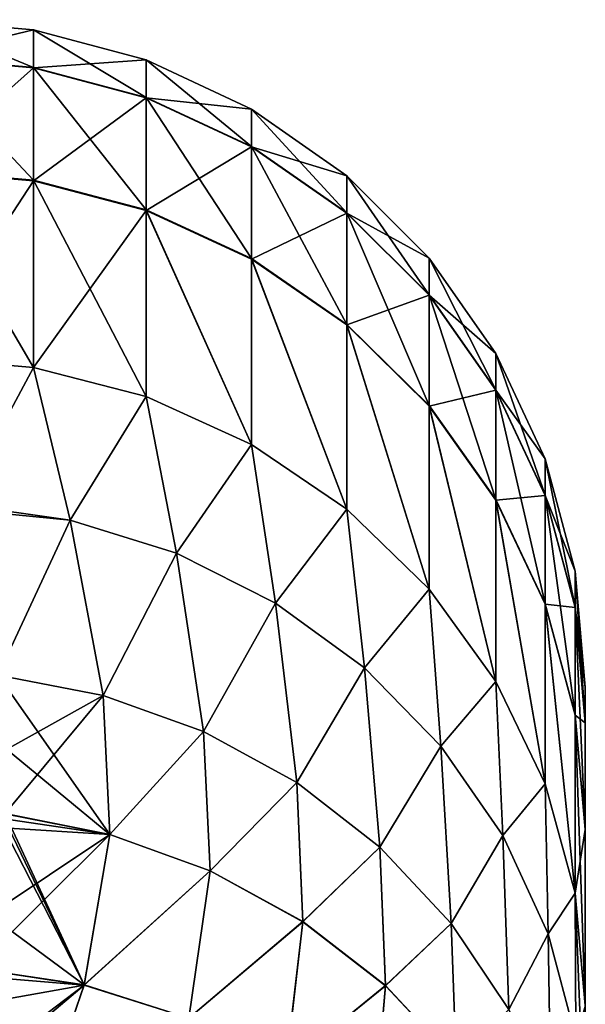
# Model space of a CAD drawing. Header units: metres. Extents: x -37.4 to 37.6, y -35 to 35.
# Tile 372 of 372: x 36.8 to 37.6, y 15.8 to 17.3. Entities that reach past the tile are written whole.
import ezdxf

# ---------------------------------------------------------------- set-up
doc = ezdxf.new("R2010")
doc.units = ezdxf.units.M
doc.layers.add('solid_506616_SW0001', color=7, linetype='CONTINUOUS')

msp = doc.modelspace()

# ---------------------------------------------------------------- linework, layer by layer
at = {"layer": 'solid_506616_SW0001'}
for points in [[(36.798649, 17.284807, -136.302795), (36.625, 17.243179, -137.700989), (36.625, 17.299999, -136.302795)], [(36.798649, 17.228489, -134.905823), (36.625, 17.299999, -136.302795), (36.625, 17.243631, -134.904587)], [(36.798649, 17.284807, -136.302795), (36.625, 17.299999, -136.302795), (36.798649, 17.228489, -134.905823)], [(36.798649, 17.228037, -137.699753), (36.625, 17.243179, -137.700989), (36.798649, 17.284807, -136.302795)], [(36.798649, 17.284807, -136.302795), (36.798649, 17.228489, -134.905823), (36.967022, 17.183521, -134.909454)], [(36.967022, 17.239693, -136.30278), (36.798649, 17.284807, -136.302795), (36.967022, 17.183521, -134.909454)], [(36.798649, 17.228037, -137.699753), (36.798649, 17.284807, -136.302795), (36.967022, 17.239693, -136.30278)], [(36.798649, 17.05945, -133.51796), (36.625, 17.243631, -134.904587), (36.625, 17.074444, -133.515518)], [(36.798649, 17.228489, -134.905823), (36.625, 17.243631, -134.904587), (36.798649, 17.05945, -133.51796)], [(36.798649, 17.228037, -137.699753), (36.625, 17.073544, -139.089996), (36.625, 17.243179, -137.700989)], [(36.967022, 17.183071, -137.696106), (36.798649, 17.228037, -137.699753), (36.967022, 17.239693, -136.30278)], [(36.798649, 17.228489, -134.905823), (36.798649, 17.05945, -133.51796), (36.967022, 17.014923, -133.525223)], [(36.967022, 17.183521, -134.909454), (36.798649, 17.228489, -134.905823), (36.967022, 17.014923, -133.525223)], [(36.967022, 17.239693, -136.30278), (36.967022, 17.183521, -134.909454), (37.125, 17.110094, -134.915405)], [(37.125, 17.166025, -136.30278), (36.967022, 17.239693, -136.30278), (37.125, 17.110094, -134.915405)], [(36.967022, 17.183071, -137.696106), (36.967022, 17.239693, -136.30278), (37.125, 17.166025, -136.30278)], [(36.798649, 17.05855, -139.087555), (36.625, 17.073544, -139.089996), (36.798649, 17.228037, -137.699753)], [(36.798649, 17.05855, -139.087555), (36.798649, 17.228037, -137.699753), (36.967022, 17.183071, -137.696106)], [(36.967022, 17.014025, -139.080276), (36.798649, 17.05855, -139.087555), (36.967022, 17.183071, -137.696106)], [(36.967022, 17.183521, -134.909454), (36.967022, 17.014923, -133.525223), (37.125, 16.942217, -133.537079)], [(37.125, 17.110094, -134.915405), (36.967022, 17.183521, -134.909454), (37.125, 16.942217, -133.537079)], [(37.125, 17.109646, -137.69014), (36.967022, 17.183071, -137.696106), (37.125, 17.166025, -136.30278)], [(36.967022, 17.014025, -139.080276), (36.967022, 17.183071, -137.696106), (37.125, 17.109646, -137.69014)], [(37.125, 17.166025, -136.30278), (37.125, 17.110094, -134.915405), (37.267788, 17.010439, -134.923462)], [(37.267788, 17.066044, -136.302765), (37.125, 17.166025, -136.30278), (37.267788, 17.010439, -134.923462)], [(37.125, 17.109646, -137.69014), (37.125, 17.166025, -136.30278), (37.267788, 17.066044, -136.302765)], [(37.125, 16.941322, -139.068405), (36.967022, 17.014025, -139.080276), (37.125, 17.109646, -137.69014)], [(37.125, 17.110094, -134.915405), (37.125, 16.942217, -133.537079), (37.267788, 16.84354, -133.553177)], [(37.267788, 17.010439, -134.923462), (37.125, 17.110094, -134.915405), (37.267788, 16.84354, -133.553177)], [(37.267788, 17.009993, -137.682037), (37.125, 17.109646, -137.69014), (37.267788, 17.066044, -136.302765)], [(37.125, 16.941322, -139.068405), (37.125, 17.109646, -137.69014), (37.267788, 17.009993, -137.682037)], [(36.798645, 16.779133, -132.149673), (36.625, 17.074444, -133.515518), (36.625, 16.79388, -132.146011)], [(36.798645, 16.779133, -132.149673), (36.798649, 17.05945, -133.51796), (36.625, 17.074444, -133.515518)], [(36.798649, 17.05855, -139.087555), (36.625, 16.79388, -140.453979), (36.625, 17.073544, -139.089996)], [(36.798649, 17.05855, -139.087555), (36.798645, 16.779133, -140.450333), (36.625, 16.79388, -140.453979)], [(36.798645, 16.779133, -132.149673), (36.967018, 16.735338, -132.160492), (36.798649, 17.05945, -133.51796)], [(36.967022, 17.014025, -139.080276), (36.798645, 16.779133, -140.450333), (36.798649, 17.05855, -139.087555)], [(36.967018, 16.735338, -132.160492), (36.967022, 17.014923, -133.525223), (36.798649, 17.05945, -133.51796)], [(37.267788, 17.066044, -136.302765), (37.267788, 17.010439, -134.923462), (37.391045, 16.887583, -134.933411)], [(37.391045, 16.942787, -136.302734), (37.267788, 17.066044, -136.302765), (37.391045, 16.887583, -134.933411)], [(37.267788, 17.009993, -137.682037), (37.267788, 17.066044, -136.302765), (37.391045, 16.942787, -136.302734)], [(36.967022, 17.014025, -139.080276), (36.967018, 16.735338, -140.439499), (36.798645, 16.779133, -140.450333)], [(36.967018, 16.735338, -132.160492), (37.124996, 16.663828, -132.178192), (36.967022, 17.014923, -133.525223)], [(36.967022, 17.014025, -139.080276), (37.124996, 16.663828, -140.421814), (36.967018, 16.735338, -140.439499)], [(37.124996, 16.663828, -132.178192), (37.125, 16.942217, -133.537079), (36.967022, 17.014923, -133.525223)], [(37.125, 16.941322, -139.068405), (37.124996, 16.663828, -140.421814), (36.967022, 17.014025, -139.080276)], [(37.267788, 16.842649, -139.052277), (37.125, 16.941322, -139.068405), (37.267788, 17.009993, -137.682037)], [(37.267788, 17.010439, -134.923462), (37.267788, 16.84354, -133.553177), (37.391045, 16.721889, -133.573013)], [(37.391045, 16.887583, -134.933411), (37.267788, 17.010439, -134.923462), (37.391045, 16.721889, -133.573013)], [(37.391045, 16.88714, -137.672058), (37.267788, 17.009993, -137.682037), (37.391045, 16.942787, -136.302734)], [(37.267788, 16.842649, -139.052277), (37.267788, 17.009993, -137.682037), (37.391045, 16.88714, -137.672058)], [(37.124996, 16.663828, -132.178192), (37.267784, 16.566772, -132.202194), (37.125, 16.942217, -133.537079)], [(37.125, 16.941322, -139.068405), (37.267784, 16.566772, -140.397812), (37.124996, 16.663828, -140.421814)], [(37.267784, 16.566772, -132.202194), (37.267788, 16.84354, -133.553177), (37.125, 16.942217, -133.537079)], [(37.267788, 16.842649, -139.052277), (37.267784, 16.566772, -140.397812), (37.125, 16.941322, -139.068405)], [(37.391045, 16.942787, -136.302734), (37.391045, 16.887583, -134.933411), (37.491024, 16.74526, -134.944916)], [(37.491024, 16.799999, -136.302719), (37.391045, 16.942787, -136.302734), (37.491024, 16.74526, -134.944916)], [(37.391045, 16.88714, -137.672058), (37.391045, 16.942787, -136.302734), (37.491024, 16.799999, -136.302719)], [(37.391045, 16.721006, -139.032394), (37.267788, 16.842649, -139.052277), (37.391045, 16.88714, -137.672058)], [(37.391045, 16.887583, -134.933411), (37.391045, 16.721889, -133.573013), (37.491024, 16.580963, -133.595993)], [(37.491024, 16.74526, -134.944916), (37.391045, 16.887583, -134.933411), (37.491024, 16.580963, -133.595993)], [(37.491024, 16.744822, -137.660492), (37.391045, 16.88714, -137.672058), (37.491024, 16.799999, -136.302719)], [(37.391045, 16.721006, -139.032394), (37.391045, 16.88714, -137.672058), (37.491024, 16.744822, -137.660492)], [(37.267784, 16.566772, -132.202194), (37.391041, 16.447123, -132.231796), (37.267788, 16.84354, -133.553177)], [(37.267788, 16.842649, -139.052277), (37.391041, 16.447123, -140.36821), (37.267784, 16.566772, -140.397812)], [(37.391041, 16.447123, -132.231796), (37.391045, 16.721889, -133.573013), (37.267788, 16.84354, -133.553177)], [(37.391045, 16.721006, -139.032394), (37.391041, 16.447123, -140.36821), (37.267788, 16.842649, -139.052277)], [(36.798645, 16.779133, -132.149673), (36.625, 16.79388, -132.146011), (36.68816, 16.573654, -131.32901)], [(36.798645, 16.779133, -140.450333), (36.68816, 16.573652, -141.270996), (36.625, 16.79388, -140.453979)], [(37.491024, 16.799999, -136.302719), (37.491024, 16.74526, -134.944916), (37.564693, 16.587795, -134.957672)], [(37.564693, 16.642019, -136.302689), (37.491024, 16.799999, -136.302719), (37.564693, 16.587795, -134.957672)], [(37.491024, 16.744822, -137.660492), (37.491024, 16.799999, -136.302719), (37.564693, 16.642019, -136.302689)], [(36.798645, 16.779133, -140.450333), (36.853531, 16.550373, -141.263412), (36.68816, 16.573652, -141.270996)], [(36.853531, 16.550375, -131.336594), (36.798645, 16.779133, -132.149673), (36.68816, 16.573654, -131.32901)], [(36.798645, 16.779133, -140.450333), (36.967018, 16.735338, -140.439499), (36.853531, 16.550373, -141.263412)], [(36.853531, 16.550375, -131.336594), (36.967018, 16.735338, -132.160492), (36.798645, 16.779133, -132.149673)], [(37.491024, 16.580088, -139.009369), (37.391045, 16.721006, -139.032394), (37.491024, 16.744822, -137.660492)], [(37.491024, 16.74526, -134.944916), (37.491024, 16.580963, -133.595993), (37.564693, 16.425043, -133.621414)], [(37.564693, 16.587795, -134.957672), (37.491024, 16.74526, -134.944916), (37.564693, 16.425043, -133.621414)], [(37.564693, 16.58736, -137.647705), (37.491024, 16.744822, -137.660492), (37.564693, 16.642019, -136.302689)], [(37.491024, 16.580088, -139.009369), (37.491024, 16.744822, -137.660492), (37.564693, 16.58736, -137.647705)], [(36.967018, 16.735338, -140.439499), (37.012665, 16.500648, -141.24913), (36.853531, 16.550373, -141.263412)], [(37.012665, 16.50065, -131.350876), (36.967018, 16.735338, -132.160492), (36.853531, 16.550375, -131.336594)], [(36.967018, 16.735338, -140.439499), (37.124996, 16.663828, -140.421814), (37.012665, 16.500648, -141.24913)], [(37.012665, 16.50065, -131.350876), (37.124996, 16.663828, -132.178192), (36.967018, 16.735338, -132.160492)], [(37.391041, 16.447123, -132.231796), (37.491024, 16.308512, -132.266068), (37.391045, 16.721889, -133.573013)], [(37.391045, 16.721006, -139.032394), (37.491024, 16.308512, -140.333923), (37.391041, 16.447123, -140.36821)], [(37.491024, 16.308512, -132.266068), (37.491024, 16.580963, -133.595993), (37.391045, 16.721889, -133.573013)], [(37.491024, 16.580088, -139.009369), (37.491024, 16.308512, -140.333923), (37.391045, 16.721006, -139.032394)], [(37.124996, 16.663828, -140.421814), (37.160946, 16.426119, -141.227707), (37.012665, 16.500648, -141.24913)], [(37.160946, 16.426121, -131.372299), (37.124996, 16.663828, -132.178192), (37.012665, 16.50065, -131.350876)], [(37.124996, 16.663828, -140.421814), (37.267784, 16.566772, -140.397812), (37.160946, 16.426119, -141.227707)], [(37.160946, 16.426121, -131.372299), (37.267784, 16.566772, -132.202194), (37.124996, 16.663828, -132.178192)], [(37.564693, 16.642019, -136.302689), (37.564693, 16.587795, -134.957672), (37.609806, 16.419973, -134.971252)], [(37.609806, 16.473648, -136.302658), (37.564693, 16.642019, -136.302689), (37.609806, 16.419973, -134.971252)], [(37.564693, 16.58736, -137.647705), (37.564693, 16.642019, -136.302689), (37.609806, 16.473648, -136.302658)], [(37.564693, 16.424177, -138.983887), (37.491024, 16.580088, -139.009369), (37.564693, 16.58736, -137.647705)], [(37.56469, 16.155153, -132.304001), (37.564693, 16.425043, -133.621414), (37.491024, 16.580963, -133.595993)], [(37.491024, 16.308512, -132.266068), (37.56469, 16.155153, -132.304001), (37.491024, 16.580963, -133.595993)], [(37.491024, 16.580088, -139.009369), (37.564693, 16.155153, -140.29599), (37.491024, 16.308512, -140.333923)], [(37.564693, 16.424177, -138.983887), (37.564693, 16.155153, -140.29599), (37.491024, 16.580088, -139.009369)], [(37.564693, 16.587795, -134.957672), (37.564693, 16.425043, -133.621414), (37.609806, 16.258867, -133.648529)], [(37.609806, 16.419973, -134.971252), (37.564693, 16.587795, -134.957672), (37.609806, 16.258867, -133.648529)], [(37.609806, 16.419542, -137.634064), (37.564693, 16.58736, -137.647705), (37.609806, 16.473648, -136.302658)], [(37.564693, 16.424177, -138.983887), (37.564693, 16.58736, -137.647705), (37.609806, 16.419542, -137.634064)], [(36.853531, 16.550375, -131.336594), (36.68816, 16.573654, -131.32901), (36.690063, 16.566133, -131.30336)], [(36.853531, 16.550373, -141.263412), (36.690063, 16.566135, -141.296646), (36.68816, 16.573652, -141.270996)], [(36.853531, 16.550373, -141.263412), (36.744846, 16.31794, -142.079041), (36.690063, 16.566135, -141.296646)], [(36.853531, 16.550375, -131.336594), (36.690063, 16.566133, -131.30336), (36.744846, 16.31794, -130.520966)], [(37.267784, 16.566772, -140.397812), (37.294216, 16.328869, -141.199753), (37.160946, 16.426119, -141.227707)], [(37.294216, 16.328871, -131.400253), (37.267784, 16.566772, -132.202194), (37.160946, 16.426121, -131.372299)], [(37.267784, 16.566772, -140.397812), (37.391041, 16.447123, -140.36821), (37.294216, 16.328869, -141.199753)], [(37.294216, 16.328871, -131.400253), (37.391041, 16.447123, -132.231796), (37.267784, 16.566772, -132.202194)], [(36.902615, 16.287493, -130.531128), (36.853531, 16.550375, -131.336594), (36.744846, 16.31794, -130.520966)], [(36.853531, 16.550373, -141.263412), (36.902615, 16.287497, -142.068893), (36.744846, 16.31794, -142.079041)], [(36.902615, 16.287493, -130.531128), (37.012665, 16.50065, -131.350876), (36.853531, 16.550375, -131.336594)], [(37.012665, 16.500648, -141.24913), (36.902615, 16.287497, -142.068893), (36.853531, 16.550373, -141.263412)], [(36.902615, 16.287493, -130.531128), (37.053192, 16.233414, -130.549164), (37.012665, 16.50065, -131.350876)], [(37.012665, 16.500648, -141.24913), (37.053196, 16.233416, -142.050858), (36.902615, 16.287497, -142.068893)], [(37.053192, 16.233414, -130.549164), (37.160946, 16.426121, -131.372299), (37.012665, 16.50065, -131.350876)], [(37.160946, 16.426119, -141.227707), (37.053196, 16.233416, -142.050858), (37.012665, 16.500648, -141.24913)], [(37.609806, 16.473648, -136.302658), (37.625, 16.24684, -134.985443), (37.625, 16.299873, -136.302643)], [(37.609806, 16.473648, -136.302658), (37.609806, 16.419973, -134.971252), (37.625, 16.24684, -134.985443)], [(37.609806, 16.419542, -137.634064), (37.609806, 16.473648, -136.302658), (37.625, 16.299873, -136.302643)], [(37.391041, 16.447123, -140.36821), (37.408752, 16.211622, -141.166061), (37.294216, 16.328869, -141.199753)], [(37.408752, 16.211624, -131.433945), (37.391041, 16.447123, -132.231796), (37.294216, 16.328871, -131.400253)], [(37.391041, 16.447123, -140.36821), (37.491024, 16.308512, -140.333923), (37.408752, 16.211622, -141.166061)], [(37.408752, 16.211624, -131.433945), (37.491024, 16.308512, -132.266068), (37.391041, 16.447123, -132.231796)], [(37.053192, 16.233414, -130.549164), (37.192673, 16.157108, -130.5746), (37.160946, 16.426121, -131.372299)], [(37.160946, 16.426119, -141.227707), (37.192677, 16.15711, -142.025421), (37.053196, 16.233416, -142.050858)], [(37.192673, 16.157108, -130.5746), (37.294216, 16.328871, -131.400253), (37.160946, 16.426121, -131.372299)], [(37.294216, 16.328869, -141.199753), (37.192677, 16.15711, -142.025421), (37.160946, 16.426119, -141.227707)], [(37.56469, 16.155153, -132.304001), (37.609806, 15.991706, -132.344437), (37.564693, 16.425043, -133.621414)], [(37.609806, 15.991706, -132.344437), (37.609806, 16.258867, -133.648529), (37.564693, 16.425043, -133.621414)], [(37.564693, 16.424177, -138.983887), (37.609806, 15.991706, -140.255569), (37.564693, 16.155153, -140.29599)], [(37.609806, 16.258009, -138.956741), (37.609806, 15.991706, -140.255569), (37.564693, 16.424177, -138.983887)], [(37.609806, 16.258009, -138.956741), (37.564693, 16.424177, -138.983887), (37.609806, 16.419542, -137.634064)], [(37.609806, 16.419973, -134.971252), (37.625, 16.087645, -133.676788), (37.625, 16.24684, -134.985443)], [(37.609806, 16.419973, -134.971252), (37.609806, 16.258867, -133.648529), (37.625, 16.087645, -133.676788)], [(37.609806, 16.419542, -137.634064), (37.625, 16.299873, -136.302643), (37.625, 16.246412, -137.619797)], [(37.609806, 16.258009, -138.956741), (37.609806, 16.419542, -137.634064), (37.625, 16.246412, -137.619797)], [(37.192673, 16.157108, -130.5746), (37.317436, 16.060556, -130.606781), (37.294216, 16.328871, -131.400253)], [(37.294216, 16.328869, -141.199753), (37.317444, 16.060556, -141.993225), (37.192677, 16.15711, -142.025421)], [(37.317436, 16.060556, -130.606781), (37.408752, 16.211624, -131.433945), (37.294216, 16.328871, -131.400253)], [(37.408752, 16.211622, -141.166061), (37.317444, 16.060556, -141.993225), (37.294216, 16.328869, -141.199753)], [(36.913048, 16.079414, -129.974106), (36.744846, 16.31794, -130.520966), (36.758038, 16.207296, -130.21138)], [(36.913048, 16.079414, -129.974106), (36.902615, 16.287493, -130.531128), (36.744846, 16.31794, -130.520966)], [(36.902615, 16.287497, -142.068893), (36.758121, 16.20661, -142.390427), (36.744846, 16.31794, -142.079041)], [(37.491024, 16.308512, -140.333923), (37.501339, 16.077662, -141.127563), (37.408752, 16.211622, -141.166061)], [(37.501339, 16.077663, -131.472443), (37.491024, 16.308512, -132.266068), (37.408752, 16.211624, -131.433945)], [(37.491024, 16.308512, -140.333923), (37.564693, 16.155153, -140.29599), (37.501339, 16.077662, -141.127563)], [(37.501339, 16.077663, -131.472443), (37.56469, 16.155153, -132.304001), (37.491024, 16.308512, -132.266068)], [(37.625, 16.299873, -136.302643), (37.625, -16.299873, -136.297363), (37.625, -16.24684, -137.614548)], [(37.625, 16.246412, -137.619797), (37.625, 16.299873, -136.302643), (37.625, -16.24684, -137.614548)], [(37.625, 16.299873, -136.302643), (37.625, 16.24684, -134.985443), (37.625, -16.299873, -136.297363)], [(36.902615, 16.287497, -142.068893), (36.755371, 16.11039, -142.639587), (36.758121, 16.20661, -142.390427)], [(36.902615, 16.287497, -142.068893), (36.913029, 16.079189, -142.626465), (36.755371, 16.11039, -142.639587)], [(36.902615, 16.287497, -142.068893), (37.053196, 16.233416, -142.050858), (36.913029, 16.079189, -142.626465)], [(36.913048, 16.079414, -129.974106), (37.053192, 16.233414, -130.549164), (36.902615, 16.287493, -130.531128)], [(37.609806, 16.258867, -133.648529), (37.625, 15.823136, -132.386139), (37.625, 16.087645, -133.676788)], [(37.609806, 15.991706, -132.344437), (37.625, 15.823136, -132.386139), (37.609806, 16.258867, -133.648529)], [(37.609806, 16.258009, -138.956741), (37.625, 16.246412, -137.619797), (37.625, 16.086803, -138.928375)], [(37.609806, 16.258009, -138.956741), (37.625, 16.086803, -138.928375), (37.609806, 15.991706, -140.255569)], [(37.625, 16.24684, -134.985443), (37.625, -16.246412, -134.980194), (37.625, -16.299873, -136.297363)], [(37.625, 16.24684, -134.985443), (37.625, 16.087645, -133.676788), (37.625, -16.246412, -134.980194)], [(37.625, 16.246412, -137.619797), (37.625, -16.24684, -137.614548), (37.625, -16.087645, -138.923203)], [(37.625, 16.086803, -138.928375), (37.625, 16.246412, -137.619797), (37.625, -16.087645, -138.923203)], [(37.053196, 16.233416, -142.050858), (37.06321, 16.024723, -142.604446), (36.913029, 16.079189, -142.626465)], [(37.063229, 16.024942, -129.996124), (37.053192, 16.233414, -130.549164), (36.913048, 16.079414, -129.974106)], [(37.063229, 16.024942, -129.996124), (37.192673, 16.157108, -130.5746), (37.053192, 16.233414, -130.549164)], [(37.053196, 16.233416, -142.050858), (37.192677, 16.15711, -142.025421), (37.06321, 16.024723, -142.604446)], [(37.317436, 16.060556, -130.606781), (37.424252, 15.946261, -130.644897), (37.408752, 16.211624, -131.433945)], [(37.408752, 16.211622, -141.166061), (37.424255, 15.946258, -141.955124), (37.317444, 16.060556, -141.993225)], [(37.424252, 15.946261, -130.644897), (37.501339, 16.077663, -131.472443), (37.408752, 16.211624, -131.433945)], [(37.501339, 16.077662, -141.127563), (37.424255, 15.946258, -141.955124), (37.408752, 16.211622, -141.166061)], [(36.913048, 16.079414, -129.974106), (36.758038, 16.207296, -130.21138), (36.755386, 16.110641, -129.961044)], [(37.192677, 16.15711, -142.025421), (37.201992, 15.948585, -142.573669), (37.06321, 16.024723, -142.604446)], [(37.202015, 15.948799, -130.026901), (37.192673, 16.157108, -130.5746), (37.063229, 16.024942, -129.996124)], [(37.202015, 15.948799, -130.026901), (37.317436, 16.060556, -130.606781), (37.192673, 16.157108, -130.5746)], [(37.192677, 16.15711, -142.025421), (37.317444, 16.060556, -141.993225), (37.201992, 15.948585, -142.573669)], [(37.564693, 16.155153, -140.29599), (37.569393, 15.930738, -141.085342), (37.501339, 16.077662, -141.127563)], [(37.569393, 15.93074, -131.514664), (37.56469, 16.155153, -132.304001), (37.501339, 16.077663, -131.472443)], [(37.569393, 15.93074, -131.514664), (37.609806, 15.991706, -132.344437), (37.56469, 16.155153, -132.304001)], [(37.564693, 16.155153, -140.29599), (37.609806, 15.991706, -140.255569), (37.569393, 15.930738, -141.085342)], [(36.913029, 16.079189, -142.626465), (36.754704, 16.102905, -142.658279), (36.755371, 16.11039, -142.639587)], [(36.874348, 15.853902, -129.430771), (36.755386, 16.110641, -129.961044), (36.754749, 16.103432, -129.943039)], [(36.913048, 16.079414, -129.974106), (36.755386, 16.110641, -129.961044), (36.874348, 15.853902, -129.430771)], [(36.913029, 16.079189, -142.626465), (36.753338, 16.089096, -142.692505), (36.754704, 16.102905, -142.658279)], [(36.874348, 15.853902, -129.430771), (36.754749, 16.103432, -129.943039), (36.753414, 16.089739, -129.909088)], [(36.913029, 16.079189, -142.626465), (36.710644, 15.878572, -143.182388), (36.73175, 15.958395, -143.002655)], [(36.874298, 15.853676, -143.169754), (36.710644, 15.878572, -143.182388), (36.913029, 16.079189, -142.626465)], [(36.913029, 16.079189, -142.626465), (36.73175, 15.958395, -143.002655), (36.753338, 16.089096, -142.692505)], [(36.874348, 15.853902, -129.430771), (36.753414, 16.089739, -129.909088), (36.731922, 15.959085, -129.598907)], [(36.874298, 15.853676, -143.169754), (36.913029, 16.079189, -142.626465), (37.06321, 16.024723, -142.604446)], [(37.063229, 16.024942, -129.996124), (36.913048, 16.079414, -129.974106), (36.874348, 15.853902, -129.430771)], [(37.609806, 15.991706, -140.255569), (37.625, 16.086803, -138.928375), (37.625, 15.823136, -140.213867)], [(37.625, 16.087645, -133.676788), (37.625, -16.086803, -133.671616), (37.625, -16.246412, -134.980194)], [(37.625, 16.087645, -133.676788), (37.625, 15.823136, -132.386139), (37.625, -16.086803, -133.671616)], [(37.625, 16.086803, -138.928375), (37.625, -16.087645, -138.923203), (37.625, -15.823136, -140.213867)], [(37.625, 15.823136, -140.213867), (37.625, 16.086803, -138.928375), (37.625, -15.823136, -140.213867)], [(37.424252, 15.946261, -130.644897), (37.510345, 15.817183, -130.687927), (37.501339, 16.077663, -131.472443)], [(37.501339, 16.077662, -141.127563), (37.510349, 15.817179, -141.912094), (37.424255, 15.946258, -141.955124)], [(37.510345, 15.817183, -130.687927), (37.569393, 15.93074, -131.514664), (37.501339, 16.077663, -131.472443)], [(37.569393, 15.930738, -141.085342), (37.510349, 15.817179, -141.912094), (37.501339, 16.077662, -141.127563)], [(37.317444, 16.060556, -141.993225), (37.325771, 15.852756, -142.534927), (37.201992, 15.948585, -142.573669)], [(37.32579, 15.852963, -130.065643), (37.317436, 16.060556, -130.606781), (37.202015, 15.948799, -130.026901)], [(37.32579, 15.852963, -130.065643), (37.424252, 15.946261, -130.644897), (37.317436, 16.060556, -130.606781)], [(37.317444, 16.060556, -141.993225), (37.424255, 15.946258, -141.955124), (37.325771, 15.852756, -142.534927)], [(37.031075, 15.804165, -143.146774), (36.874298, 15.853676, -143.169754), (37.06321, 16.024723, -142.604446)], [(37.063229, 16.024942, -129.996124), (36.874348, 15.853902, -129.430771), (37.031113, 15.804387, -129.453751)], [(37.031075, 15.804165, -143.146774), (37.06321, 16.024723, -142.604446), (37.201992, 15.948585, -142.573669)], [(37.202015, 15.948799, -130.026901), (37.063229, 16.024942, -129.996124), (37.031113, 15.804387, -129.453751)], [(37.609806, 15.991706, -140.255569), (37.611, 15.774966, -141.040573), (37.569393, 15.930738, -141.085342)], [(37.611, 15.774968, -131.559433), (37.609806, 15.991706, -132.344437), (37.569393, 15.93074, -131.514664)], [(37.609806, 15.991706, -132.344437), (37.625, 15.614592, -131.605011), (37.625, 15.823136, -132.386139)], [(37.611, 15.774968, -131.559433), (37.625, 15.614592, -131.605011), (37.609806, 15.991706, -132.344437)], [(37.609806, 15.991706, -140.255569), (37.625, 15.823136, -140.213867), (37.611, 15.774966, -141.040573)], [(36.874348, 15.853902, -129.430771), (36.731922, 15.959085, -129.598907), (36.710712, 15.878798, -129.418121)], [(37.176659, 15.731811, -143.113174), (37.031075, 15.804165, -143.146774), (37.201992, 15.948585, -142.573669)], [(37.202015, 15.948799, -130.026901), (37.031113, 15.804387, -129.453751), (37.176685, 15.732033, -129.48735)], [(37.176659, 15.731811, -143.113174), (37.201992, 15.948585, -142.573669), (37.325771, 15.852756, -142.534927)], [(37.32579, 15.852963, -130.065643), (37.202015, 15.948799, -130.026901), (37.176685, 15.732033, -129.48735)], [(37.424255, 15.946258, -141.955124), (37.431328, 15.739726, -142.489227), (37.325771, 15.852756, -142.534927)], [(37.431347, 15.739928, -130.111328), (37.424252, 15.946261, -130.644897), (37.32579, 15.852963, -130.065643)], [(37.431347, 15.739928, -130.111328), (37.510345, 15.817183, -130.687927), (37.424252, 15.946261, -130.644897)], [(37.424255, 15.946258, -141.955124), (37.510349, 15.817179, -141.912094), (37.431328, 15.739726, -142.489227)], [(37.510345, 15.817183, -130.687927), (37.573486, 15.676672, -130.734772), (37.569393, 15.93074, -131.514664)], [(37.569393, 15.930738, -141.085342), (37.573486, 15.676666, -141.86525), (37.510349, 15.817179, -141.912094)], [(37.573486, 15.676672, -130.734772), (37.611, 15.774968, -131.559433), (37.569393, 15.93074, -131.514664)], [(37.611, 15.774966, -141.040573), (37.573486, 15.676666, -141.86525), (37.569393, 15.930738, -141.085342)], [(36.874298, 15.853676, -143.169754), (36.707283, 15.867503, -143.206848), (36.710644, 15.878572, -143.182388)], [(36.797443, 15.629682, -128.91861), (36.710712, 15.878798, -129.418121), (36.70731, 15.867605, -129.393387)], [(36.797443, 15.629682, -128.91861), (36.874348, 15.853902, -129.430771), (36.710712, 15.878798, -129.418121)], [(36.874298, 15.853676, -143.169754), (36.692238, 15.820977, -143.30864), (36.707283, 15.867503, -143.206848)], [(36.797443, 15.629682, -128.91861), (36.70731, 15.867605, -129.393387), (36.692471, 15.821692, -129.292923)], [(36.874298, 15.853676, -143.169754), (36.625004, 15.643232, -143.687775), (36.63752, 15.674239, -143.622192)], [(36.874298, 15.853676, -143.169754), (36.797443, 15.629686, -143.681381), (36.625004, 15.643232, -143.687775)], [(36.874298, 15.853676, -143.169754), (36.63752, 15.674239, -143.622192), (36.692238, 15.820977, -143.30864)], [(36.797443, 15.629682, -128.91861), (37.031113, 15.804387, -129.453751), (36.874348, 15.853902, -129.430771)], [(37.031075, 15.804165, -143.146774), (36.797443, 15.629686, -143.681381), (36.874298, 15.853676, -143.169754)], [(37.307041, 15.638608, -143.069901), (37.176659, 15.731811, -143.113174), (37.325771, 15.852756, -142.534927)], [(37.32579, 15.852963, -130.065643), (37.176685, 15.732033, -129.48735), (37.30706, 15.638833, -129.530609)], [(37.307041, 15.638608, -143.069901), (37.325771, 15.852756, -142.534927), (37.431328, 15.739726, -142.489227)], [(37.431347, 15.739928, -130.111328), (37.32579, 15.852963, -130.065643), (37.30706, 15.638833, -129.530609)]]:
    msp.add_3dface(points, dxfattribs=at)

doc.saveas('drawing.dxf')
